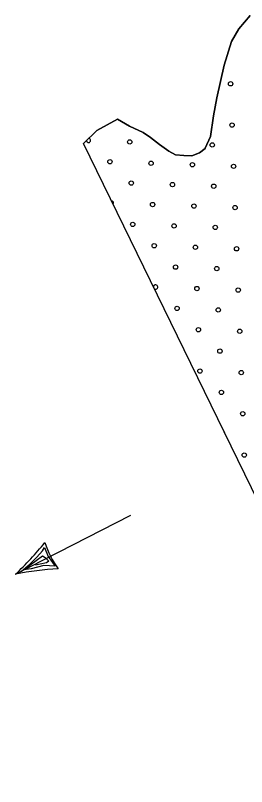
# Model space of a CAD drawing. Extents: x 1788175 to 1969470, y 584502 to 738744.
# Drawn here: x 1802612 to 1803742, y 654437 to 658207 of the extents above; entities that cross this region are included whole.
import ezdxf

# ---------------------------------------------------------------- set-up
doc = ezdxf.new("R2010")
doc.units = 0
for name, color, linetype in [('DESIGN - SCRATCH - User 1', 7, 'Continuous'), ('DESIGN - TRAFFIC CONTROL PERMANENT - Pavement Marking Text', 7, 'Continuous'), ('DESIGN - TRANSPORTATION - Edge of Traveled Way', 7, 'Continuous')]:
    doc.layers.add(name, color=color, linetype=linetype)

msp = doc.modelspace()

# ---------------------------------------------------------------- linework, layer by layer
at = {"layer": 'DESIGN - SCRATCH - User 1'}
msp.add_line((1804477.4, 654437.3), (1802944.5, 657581.3), dxfattribs=at)
msp.add_lwpolyline([(1802944.5, 657581.3), (1803010.7, 657644.4), (1803110.8, 657700.2), (1803170.7, 657666.2), (1803236.6, 657634.2), (1803272.6, 657610.1), (1803316.5, 657576.1), (1803362.4, 657544.1), (1803394.4, 657526.1), (1803436.4, 657522), (1803474.3, 657520), (1803512.3, 657535.9), (1803540.4, 657555.9), (1803540.4, 657557.9), (1803566.5, 657615.8), (1803580.6, 657715.7), (1803596.7, 657803.6), (1803633, 657963.4), (1803669.2, 658079.2), (1803705.2, 658141.1), (1803759.3, 658207)], dxfattribs=at)
at = {"layer": 'DESIGN - TRAFFIC CONTROL PERMANENT - Pavement Marking Text'}
for centre in [(1803664, 657872.6), (1803671.5, 657671), (1803171.2, 657588.8), (1803574.4, 657573.9), (1803074.1, 657491.7), (1803275.7, 657484.3), (1803477.3, 657476.8), (1803678.9, 657469.3), (1803178.6, 657387.2), (1803380.2, 657379.7), (1803581.8, 657372.3), (1803283.2, 657282.7), (1803484.8, 657275.2), (1803686.4, 657267.7), (1803186.1, 657185.6), (1803387.7, 657178.1), (1803589.3, 657170.7), (1803290.6, 657081.1), (1803492.2, 657073.6), (1803693.9, 657066.1), (1803395.2, 656976.5), (1803596.8, 656969.1), (1803499.7, 656872), (1803701.3, 656864.5), (1803402.6, 656774.9), (1803604.2, 656767.4), (1803507.2, 656670.4), (1803708.8, 656662.9), (1803611.7, 656565.8), (1803514.6, 656468.8), (1803716.3, 656461.3), (1803619.2, 656364.2), (1803723.7, 656259.7), (1803731.2, 656058.1)]:
    msp.add_circle(centre, 10.6, dxfattribs=at)
for centre, start, end in [((1802969.5, 657596.3), 186.2945, 80.9745), ((1803081.6, 657290.1), 320.7556, 91.2286), ((1803298.1, 656879.4), 220.2257, 191.7585), ((1803626.6, 656162.6), 350.4931, 61.4911)]:
    msp.add_arc(centre, 10.6, start, end, dxfattribs=at)
at = {"layer": 'DESIGN - TRANSPORTATION - Edge of Traveled Way'}
for p, q in [((1802612.2, 655475.2), (1803176, 655764.4)), ((1802717.3, 655558.8), (1802744.1, 655590.2)), ((1802744.1, 655590.2), (1802754.5, 655606.5)), ((1802754.5, 655606.5), (1802772.9, 655562)), ((1802651.2, 655496.3), (1802744.4, 655566.1)), ((1802683, 655524.7), (1802717.3, 655558.8)), ((1802744.4, 655566.1), (1802757.6, 655557.5)), ((1802757.6, 655557.5), (1802774.9, 655538.8)), ((1802772.9, 655562), (1802807.2, 655514.5)), ((1802641.2, 655490.1), (1802683, 655524.7)), ((1802751.5, 655517.9), (1802688.5, 655501)), ((1802733.4, 655525.2), (1802710.7, 655520.1)), ((1802763.6, 655530.8), (1802733.4, 655525.2)), ((1802807.2, 655514.5), (1802751.5, 655517.9)), ((1802774.9, 655538.8), (1802763.6, 655530.8)), ((1802688.5, 655501), (1802651.2, 655496.3))]:
    msp.add_line(p, q, dxfattribs=at)
msp.add_lwpolyline([(1803759.3, 658207), (1803705.2, 658141.1), (1803669.2, 658079.2), (1803633, 657963.4), (1803596.7, 657803.6), (1803580.6, 657715.7), (1803566.5, 657615.8), (1803540.4, 657557.9), (1803540.4, 657555.9), (1803512.3, 657535.9), (1803474.3, 657520), (1803436.4, 657522), (1803394.4, 657526.1), (1803362.4, 657544.1), (1803316.5, 657576.1), (1803272.6, 657610.1), (1803236.6, 657634.2), (1803170.7, 657666.2), (1803110.8, 657700.2), (1803010.7, 657644.4), (1802944.5, 657581.3)], dxfattribs=at)
for centre, radius, start, end in [((1801633.2, 656527.5), 1437.3, 312.9374, 321.3652), ((1803222.7, 655788.3), 492.9, 198.7206, 215.579), ((1802876.2, 654219), 1283.7, 92.4291, 101.8676)]:
    msp.add_arc(centre, radius, start, end, dxfattribs=at)

doc.saveas('drawing.dxf')
